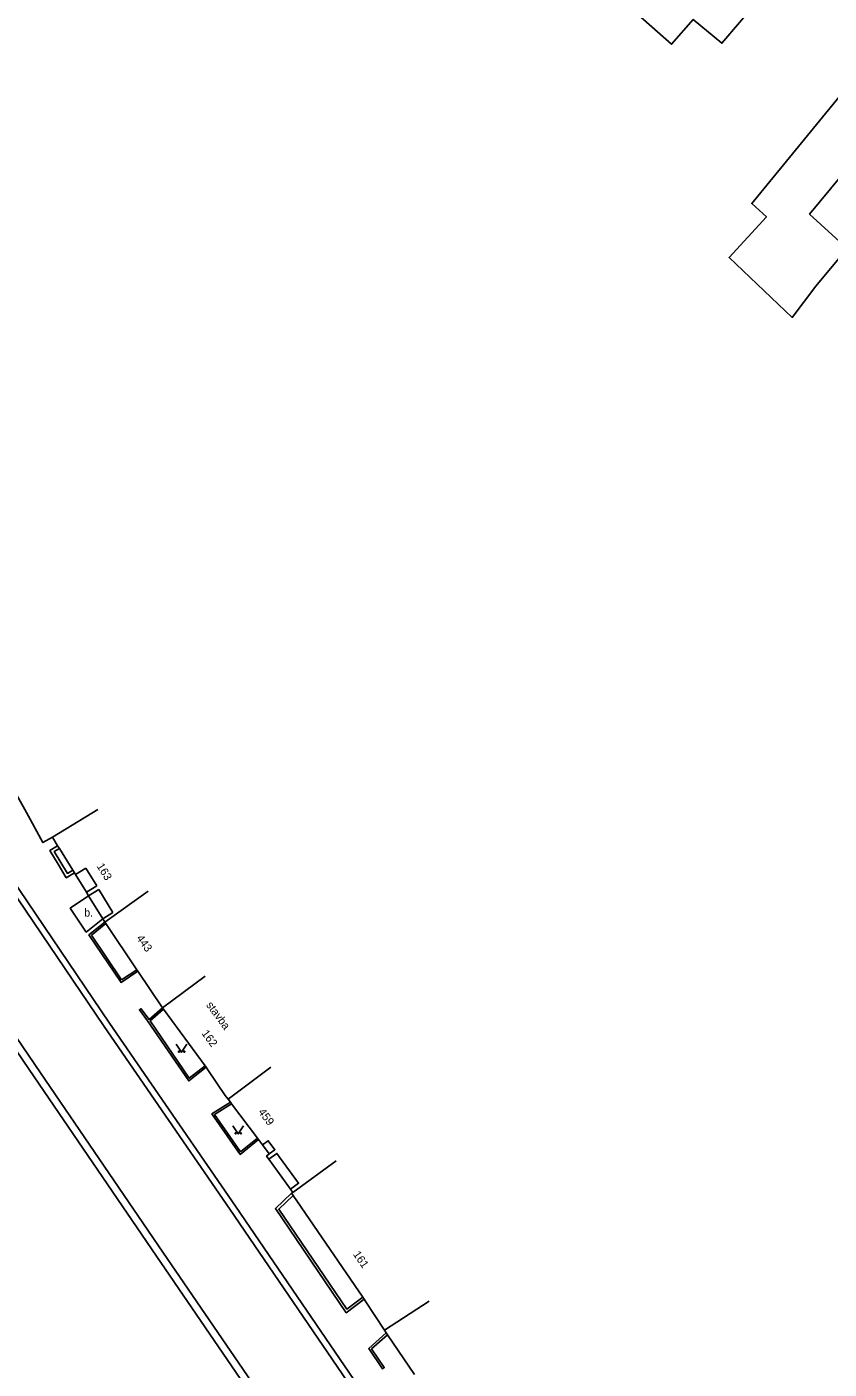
# Model space of a CAD drawing. Extents: x -577457 to -568404, y -1208466 to -1201387.
# Drawn here: x -573600.3 to -573525.1, y -1206628.4 to -1206502.5 of the extents above; entities that cross this region are included whole.
import ezdxf

# ---------------------------------------------------------------- set-up
doc = ezdxf.new("R2010")
doc.units = 0
for name, color, linetype in [('BUDOVY_MĚŘ', 7, 'Continuous'), ('BUDOVY_NEMĚŘ', 7, 'Continuous'), ('POMOC_POPIS', 7, 'Continuous'), ('ROZHRANÍ_PLOCH', 7, 'Continuous'), ('ZN_DOPLŇKOVÉ', 7, 'Continuous'), ('ZN_KULTUR', 7, 'Continuous'), ('Č_POPIS_ORIENT', 7, 'Continuous')]:
    doc.layers.add(name, color=color, linetype=linetype)

msp = doc.modelspace()

# ---------------------------------------------------------------- linework, layer by layer
at = {"layer": 'BUDOVY_MĚŘ'}
for points in [[(-573597.91, -1206578.51), (-573598.81, -1206579), (-573600.35, -1206576.18), (-573601.7, -1206573.77), (-573604.61, -1206568.46), (-573607.82, -1206562.44)], [(-573593.66, -1206575.89), (-573597.91, -1206578.51)], [(-573597.91, -1206578.51), (-573597.43, -1206579.3)], [(-573597.43, -1206579.3), (-573597.27, -1206579.55)], [(-573597.27, -1206579.55), (-573596.02, -1206581.59)], [(-573594.78, -1206581.41), (-573595.75, -1206582.01)], [(-573596.02, -1206581.59), (-573595.86, -1206581.84)], [(-573595.86, -1206581.84), (-573595.75, -1206582.01)], [(-573595.75, -1206582.01), (-573594.73, -1206583.67)], [(-573593.75, -1206583.07), (-573594.73, -1206583.67)], [(-573594.73, -1206583.67), (-573594.54, -1206583.99)], [(-573593.58, -1206583.4), (-573594.54, -1206583.99)], [(-573594.54, -1206583.99), (-573593.2, -1206586.16)], [(-573588.93, -1206583.56), (-573593, -1206586.46)], [(-573592.25, -1206585.57), (-573593.2, -1206586.16)], [(-573593.2, -1206586.16), (-573593, -1206586.46)], [(-573593, -1206586.46), (-573592.9, -1206586.6)], [(-573592.9, -1206586.6), (-573590, -1206590.93)], [(-573590, -1206590.93), (-573589.91, -1206591.07)], [(-573589.91, -1206591.07), (-573587.61, -1206594.49)], [(-573583.59, -1206591.52), (-573587.61, -1206594.49)], [(-573587.61, -1206594.49), (-573587.51, -1206594.63)], [(-573587.51, -1206594.63), (-573583.61, -1206599.92)], [(-573583.61, -1206599.92), (-573583.51, -1206600.06)], [(-573583.51, -1206600.06), (-573583.33, -1206600.3), (-573581.71, -1206602.71), (-573581.44, -1206603.07)], [(-573577.44, -1206600.07), (-573581.44, -1206603.07)], [(-573581.44, -1206603.07), (-573581.23, -1206603.35)], [(-573581.23, -1206603.35), (-573581.13, -1206603.49)], [(-573581.13, -1206603.49), (-573578.7, -1206606.71)], [(-573578.7, -1206606.71), (-573578.6, -1206606.85)], [(-573578.6, -1206606.85), (-573578.22, -1206607.35)], [(-573577.6, -1206608.18), (-573577.06, -1206607.8), (-573577.68, -1206606.96), (-573578.22, -1206607.35)], [(-573578.22, -1206607.35), (-573577.6, -1206608.18)], [(-573577.6, -1206608.18), (-573577.84, -1206608.4), (-573577.63, -1206608.69)], [(-573577.63, -1206608.69), (-573576.87, -1206608.14), (-573574.83, -1206610.94), (-573575.58, -1206611.49)], [(-573577.63, -1206608.69), (-573575.58, -1206611.49)], [(-573571.32, -1206608.85), (-573575.36, -1206611.8)], [(-573575.58, -1206611.49), (-573575.36, -1206611.8)], [(-573575.49, -1206611.88), (-573575.36, -1206611.8)], [(-573575.35, -1206612.08), (-573575.49, -1206611.88)], [(-573568.81, -1206621.63), (-573575.35, -1206612.08)], [(-573568.68, -1206621.82), (-573568.81, -1206621.63)], [(-573566.79, -1206624.72), (-573568.58, -1206621.97), (-573568.68, -1206621.82)], [(-573562.6, -1206621.99), (-573566.79, -1206624.72)], [(-573566.79, -1206624.72), (-573566.62, -1206624.97)], [(-573566.62, -1206624.97), (-573566.51, -1206625.14)], [(-573566.51, -1206625.14), (-573563.96, -1206628.87)]]:
    msp.add_lwpolyline(points, dxfattribs=at)
at = {"layer": 'BUDOVY_NEMĚŘ'}
for points in [[(-573530.16, -1206498.21), (-573535.14, -1206504.08), (-573537.82, -1206501.84), (-573539.86, -1206504.17), (-573546.97, -1206497.89), (-573544.92, -1206495.51), (-573539.94, -1206489.71)], [(-573518.08, -1206501.7), (-573532.33, -1206519.11), (-573530.96, -1206520.33), (-573534.46, -1206524.16), (-573528.54, -1206529.78), (-573526.34, -1206526.85), (-573523.39, -1206523.32), (-573526.92, -1206520.1), (-573518.28, -1206509.68), (-573514.71, -1206512.81), (-573510.77, -1206508.2)]]:
    msp.add_lwpolyline(points, dxfattribs=at)
at = {"layer": 'ROZHRANÍ_PLOCH'}
for points in [[(-573689.57, -1206452.64), (-573690.07, -1206452.98), (-573686.05, -1206458.82), (-573678.42, -1206470.21), (-573666.08, -1206488.65), (-573649.6, -1206512.89), (-573637.61, -1206530.57), (-573626.02, -1206547.78), (-573607.8, -1206574.53), (-573593.06, -1206596.26), (-573581.29, -1206613.38), (-573552.82, -1206655.05), (-573543.79, -1206667.9), (-573543.3, -1206667.56)], [(-573543.53, -1206667.24), (-573552.3, -1206654.75), (-573580.75, -1206613.1), (-573592.56, -1206595.92), (-573607.2, -1206574.35), (-573625.47, -1206547.53), (-573637.07, -1206530.3), (-573649.43, -1206512.07), (-573665.63, -1206488.25), (-573677.93, -1206469.88), (-573685.57, -1206458.44), (-573689.57, -1206452.64)], [(-573644.52, -1206533.95), (-573644.36, -1206533.84), (-573630.63, -1206554.12), (-573599.03, -1206600.58), (-573587.57, -1206617.39), (-573569.71, -1206643.46), (-573566.78, -1206647.91), (-573567.37, -1206648.31)], [(-573631.22, -1206554.52), (-573599.62, -1206600.98), (-573588.16, -1206617.79), (-573570.3, -1206643.87), (-573567.37, -1206648.31)], [(-573595.86, -1206581.84), (-573596.62, -1206582.31), (-573597.39, -1206581.03), (-573598.17, -1206579.75), (-573597.43, -1206579.3)], [(-573596.02, -1206581.59), (-573596.52, -1206581.89), (-573597.13, -1206580.87), (-573597.75, -1206579.85), (-573597.27, -1206579.55)], [(-573593.2, -1206586.16), (-573594.75, -1206587.4), (-573596.24, -1206585.16), (-573594.54, -1206583.99)], [(-573589.91, -1206591.07), (-573591.48, -1206592.12), (-573594.5, -1206587.66), (-573593, -1206586.46)], [(-573594.27, -1206587.69), (-573592.9, -1206586.6)], [(-573590, -1206590.93), (-573591.43, -1206591.88)], [(-573587.61, -1206594.49), (-573588.86, -1206595.59), (-573589.63, -1206594.57), (-573589.76, -1206594.67), (-573588.99, -1206595.71), (-573585.13, -1206601.35), (-573583.51, -1206600.06)], [(-573587.51, -1206594.63), (-573588.76, -1206595.73), (-573585.09, -1206601.1), (-573583.61, -1206599.92)], [(-573581.23, -1206603.35), (-573582.96, -1206604.45), (-573580.3, -1206608.24), (-573578.6, -1206606.85)], [(-573581.13, -1206603.49), (-573582.72, -1206604.5), (-573580.27, -1206607.99), (-573578.7, -1206606.71)], [(-573568.68, -1206621.82), (-573570.37, -1206623.08), (-573577.01, -1206613.32), (-573575.49, -1206611.88)], [(-573568.81, -1206621.63), (-573570.31, -1206622.74), (-573576.7, -1206613.36), (-573575.35, -1206612.08)], [(-573566.62, -1206624.97), (-573568.25, -1206626.44), (-573566.96, -1206628.35), (-573566.8, -1206628.23), (-573567.99, -1206626.47), (-573566.51, -1206625.14)]]:
    msp.add_lwpolyline(points, dxfattribs=at)
at = {"layer": 'ZN_DOPLŇKOVÉ'}
for points in [[(-573593.75, -1206583.07), (-573594.78, -1206581.41)], [(-573592.25, -1206585.57), (-573593.58, -1206583.4)], [(-573594.27, -1206587.69), (-573591.43, -1206591.88)]]:
    msp.add_lwpolyline(points, dxfattribs=at)
at = {"layer": 'ZN_KULTUR'}
for points in [[(-573586.3, -1206597.91), (-573585.8, -1206598.66), (-573585.3, -1206597.91)], [(-573580.99, -1206605.56), (-573580.49, -1206606.31), (-573579.99, -1206605.56)]]:
    msp.add_lwpolyline(points, dxfattribs=at)
for centre in [(-573586.05, -1206598.61), (-573585.55, -1206598.61), (-573580.74, -1206606.26), (-573580.24, -1206606.26)]:
    msp.add_circle(centre, 0.05, dxfattribs=at)

# ---------------------------------------------------------------- texts
at = {"layer": 'POMOC_POPIS'}
msp.add_text('b.', height=0.75, dxfattribs=at).set_placement((-573594.94, -1206585.94))
msp.add_text('stavba', height=0.75, rotation=306.35, dxfattribs=at).set_placement((-573583.54, -1206594.24))
at = {"layer": 'Č_POPIS_ORIENT'}
for s, rotation, p in [('163', 301.66, (-573593.8, -1206581.21)), ('443', 305.51, (-573590.08, -1206587.97)), ('162', 306.35, (-573583.97, -1206596.9)), ('459', 306.86, (-573578.66, -1206604.27)), ('161', 304.39, (-573569.76, -1206617.6))]:
    msp.add_text(s, height=0.75, rotation=rotation, dxfattribs=at).set_placement(p)

doc.saveas('drawing.dxf')
